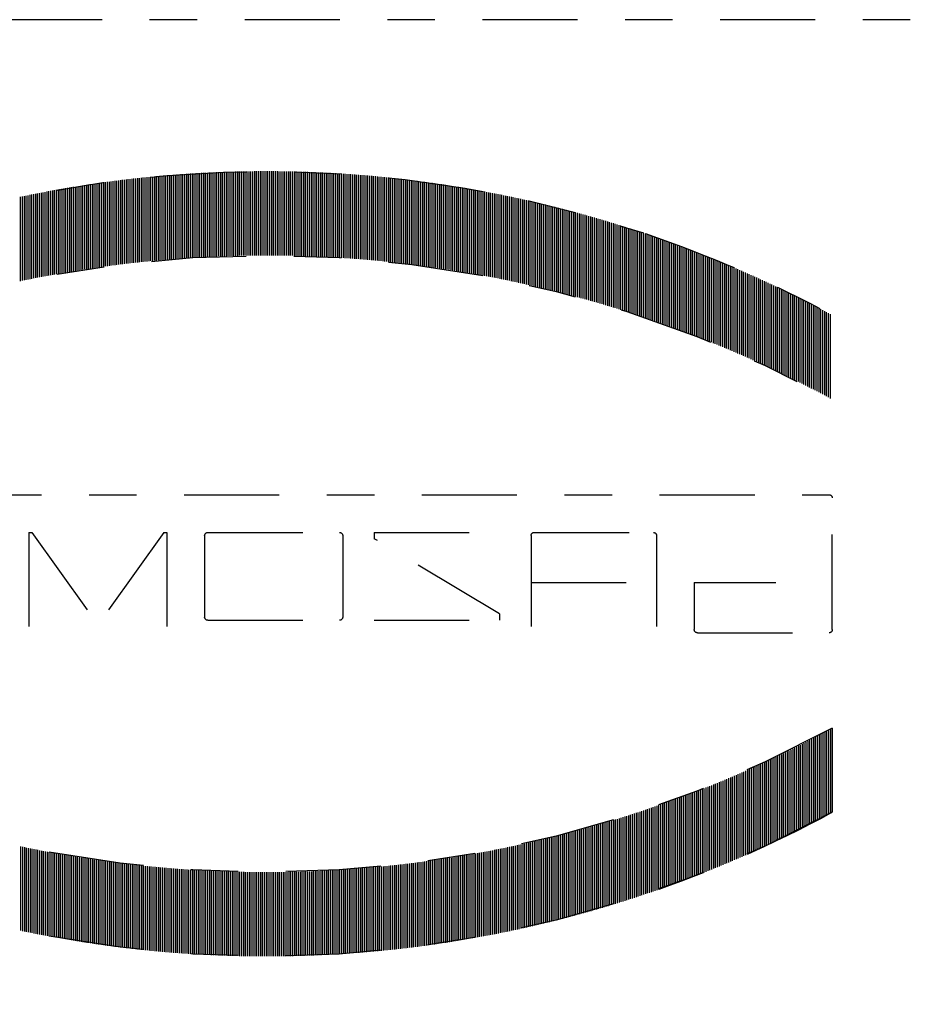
# Model space of a CAD drawing. Extents: x 33706 to 249013, y -74890 to 17912.
# Tile 281 of 288: x 185605.53 to 185607.42, y -36877.07 to -36875. Entities that reach past the tile are written whole.
import ezdxf

# ---------------------------------------------------------------- set-up
doc = ezdxf.new("R2010")
doc.units = 0
doc.header["$MEASUREMENT"] = 0
doc.linetypes.add('DASHDOT', pattern=[8.5, 4, -2, 0.5, -2])
for name, color, linetype in [('gaz', 1, 'Continuous'), ('LC-002-002-----0', 2, 'DASHDOT'), ('LC-010-002-----0', 1, 'Continuous')]:
    doc.layers.add(name, color=color, linetype=linetype)

# ---------------------------------------------------------------- blocks, each defined once
blk = doc.blocks.new('kdk dn40 pn50')
at = {"layer": 'LC-002-002-----0', "color": 3}
for p, q in [((-12.319, -10.163), (-12.319, -6.623)), ((-12.24, -10.155), (-12.24, -6.615)), ((-12.16, -10.147), (-12.16, -6.607)), ((-12.081, -10.14), (-12.081, -6.6)), ((-12.001, -10.132), (-12.001, -6.592)), ((-11.922, -10.125), (-11.922, -6.585)), ((-11.843, -10.118), (-11.843, -6.578)), ((-11.763, -10.111), (-11.763, -6.571)), ((-11.684, -10.104), (-11.684, -6.564)), ((-11.604, -10.097), (-11.604, -6.557)), ((-11.525, -10.09), (-11.525, -6.55)), ((-11.446, -10.084), (-11.446, -6.544)), ((-11.366, -10.077), (-11.366, -6.537)), ((-11.287, -10.071), (-11.287, -6.531)), ((-11.207, -10.065), (-11.207, -6.525)), ((-11.128, -10.059), (-11.128, -6.519)), ((-11.049, -10.053), (-11.049, -6.513)), ((-10.969, -10.047), (-10.969, -6.507)), ((-10.89, -10.042), (-10.89, -6.502)), ((-10.81, -10.036), (-10.81, -6.496)), ((-10.731, -10.031), (-10.731, -6.491)), ((-10.652, -10.026), (-10.652, -6.486)), ((-10.572, -10.02), (-10.572, -6.48)), ((-10.493, -10.015), (-10.493, -6.475)), ((-10.413, -10.01), (-10.413, -6.47)), ((-10.334, -10.006), (-10.334, -6.466)), ((-10.255, -10.001), (-10.255, -6.461)), ((-10.175, -9.997), (-10.175, -6.457)), ((-10.096, -9.992), (-10.096, -6.452)), ((-10.016, -9.988), (-10.016, -6.448)), ((-9.937, -9.984), (-9.937, -6.444)), ((-9.857, -9.98), (-9.857, -6.44)), ((-9.778, -9.976), (-9.778, -6.436)), ((-9.699, -9.972), (-9.699, -6.432)), ((-9.619, -9.969), (-9.619, -6.429)), ((-9.54, -9.965), (-9.54, -6.425)), ((-9.46, -9.962), (-9.46, -6.422)), ((-9.381, -9.959), (-9.381, -6.419)), ((-9.302, -9.956), (-9.302, -6.416)), ((-9.222, -9.953), (-9.222, -6.413)), ((-9.143, -9.95), (-9.143, -6.41)), ((-9.063, -9.947), (-9.063, -6.407)), ((-8.984, -9.944), (-8.984, -6.404)), ((-8.905, -9.942), (-8.905, -6.402)), ((-8.825, -9.94), (-8.825, -6.4)), ((-8.746, -9.937), (-8.746, -6.397)), ((-8.666, -9.935), (-8.666, -6.395)), ((-8.587, -9.933), (-8.587, -6.393)), ((-8.508, -9.931), (-8.508, -6.391)), ((-8.428, -9.93), (-8.428, -6.39)), ((-8.349, -9.928), (-8.349, -6.388)), ((-8.269, -9.927), (-8.269, -6.387)), ((-8.19, -9.925), (-8.19, -6.385)), ((-8.111, -9.924), (-8.111, -6.384)), ((-8.031, -9.923), (-8.031, -6.383)), ((-7.952, -9.922), (-7.952, -6.382)), ((-7.872, -9.921), (-7.872, -6.381)), ((-7.793, -9.921), (-7.793, -6.381)), ((-7.713, -9.92), (-7.713, -6.38)), ((-7.634, -9.92), (-7.634, -6.38)), ((-7.555, -9.919), (-7.555, -6.379)), ((-7.475, -9.919), (-7.475, -6.379)), ((-7.396, -9.919), (-7.396, -6.379)), ((-7.316, -9.919), (-7.316, -6.379)), ((-7.237, -9.919), (-7.237, -6.379)), ((-7.158, -9.92), (-7.158, -6.38)), ((-7.078, -9.92), (-7.078, -6.38)), ((-6.999, -9.921), (-6.999, -6.381)), ((-6.919, -9.921), (-6.919, -6.381)), ((-6.84, -9.922), (-6.84, -6.382)), ((-6.761, -9.923), (-6.761, -6.383)), ((-6.681, -9.924), (-6.681, -6.384)), ((-6.602, -9.925), (-6.602, -6.385)), ((-6.522, -9.927), (-6.522, -6.387)), ((-6.443, -9.928), (-6.443, -6.388)), ((-6.364, -9.93), (-6.364, -6.39)), ((-6.284, -9.931), (-6.284, -6.391)), ((-6.205, -9.933), (-6.205, -6.393)), ((-6.125, -9.935), (-6.125, -6.395)), ((-6.046, -9.937), (-6.046, -6.397)), ((-5.967, -9.94), (-5.967, -6.4)), ((-5.887, -9.942), (-5.887, -6.402)), ((-5.808, -9.944), (-5.808, -6.404)), ((-5.728, -9.947), (-5.728, -6.407)), ((-5.649, -9.95), (-5.649, -6.41)), ((-5.569, -9.953), (-5.569, -6.413)), ((-5.49, -9.956), (-5.49, -6.416)), ((-5.411, -9.959), (-5.411, -6.419)), ((-5.331, -9.962), (-5.331, -6.422)), ((-5.252, -9.965), (-5.252, -6.425)), ((-5.172, -9.969), (-5.172, -6.429)), ((-5.093, -9.972), (-5.093, -6.432)), ((-5.014, -9.976), (-5.014, -6.436)), ((-4.934, -9.98), (-4.934, -6.44)), ((-4.855, -9.984), (-4.855, -6.444)), ((-4.775, -9.988), (-4.775, -6.448)), ((-4.696, -9.992), (-4.696, -6.452)), ((-4.617, -9.997), (-4.617, -6.457)), ((-4.537, -10.001), (-4.537, -6.461)), ((-4.458, -10.006), (-4.458, -6.466)), ((-4.378, -10.01), (-4.378, -6.47)), ((-4.299, -10.015), (-4.299, -6.475)), ((-4.22, -10.02), (-4.22, -6.48)), ((-4.14, -10.026), (-4.14, -6.486)), ((-4.061, -10.031), (-4.061, -6.491)), ((-3.981, -10.036), (-3.981, -6.496)), ((-3.902, -10.042), (-3.902, -6.502)), ((-3.823, -10.047), (-3.823, -6.507)), ((-3.743, -10.053), (-3.743, -6.513)), ((-3.664, -10.059), (-3.664, -6.519)), ((-3.584, -10.065), (-3.584, -6.525)), ((-3.505, -10.071), (-3.505, -6.531)), ((-3.425, -10.077), (-3.425, -6.537)), ((-3.346, -10.084), (-3.346, -6.544)), ((-3.267, -10.09), (-3.267, -6.55)), ((-3.187, -10.097), (-3.187, -6.557)), ((-3.108, -10.104), (-3.108, -6.564)), ((-3.028, -10.111), (-3.028, -6.571)), ((-2.949, -10.118), (-2.949, -6.578)), ((-2.87, -10.125), (-2.87, -6.585)), ((-2.79, -10.132), (-2.79, -6.592)), ((-2.711, -10.14), (-2.711, -6.6)), ((-2.631, -10.147), (-2.631, -6.607)), ((-2.552, -10.155), (-2.552, -6.615)), ((-2.473, -10.163), (-2.473, -6.623)), ((-15.495, -10.581), (-15.495, -7.041)), ((-15.416, -10.568), (-15.416, -7.028)), ((-15.337, -10.556), (-15.337, -7.016)), ((-15.257, -10.543), (-15.257, -7.003)), ((-15.178, -10.53), (-15.178, -6.99)), ((-15.098, -10.518), (-15.098, -6.978)), ((-15.019, -10.505), (-15.019, -6.965)), ((-14.94, -10.493), (-14.94, -6.953)), ((-14.86, -10.481), (-14.86, -6.941)), ((-14.781, -10.469), (-14.781, -6.929)), ((-14.701, -10.457), (-14.701, -6.917)), ((-14.622, -10.446), (-14.622, -6.906)), ((-14.543, -10.434), (-14.543, -6.894)), ((-14.463, -10.423), (-14.463, -6.883)), ((-14.384, -10.411), (-14.384, -6.871)), ((-14.304, -10.4), (-14.304, -6.86)), ((-14.225, -10.389), (-14.225, -6.849)), ((-14.145, -10.378), (-14.145, -6.838)), ((-14.066, -10.367), (-14.066, -6.827)), ((-13.987, -10.357), (-13.987, -6.817)), ((-13.907, -10.346), (-13.907, -6.806)), ((-13.828, -10.336), (-13.828, -6.796)), ((-13.748, -10.325), (-13.748, -6.785)), ((-13.669, -10.315), (-13.669, -6.775)), ((-13.59, -10.305), (-13.59, -6.765)), ((-13.51, -10.295), (-13.51, -6.755)), ((-13.431, -10.286), (-13.431, -6.746)), ((-13.351, -10.276), (-13.351, -6.736)), ((-13.272, -10.267), (-13.272, -6.727)), ((-13.193, -10.257), (-13.193, -6.717)), ((-13.113, -10.248), (-13.113, -6.708)), ((-13.034, -10.239), (-13.034, -6.699)), ((-12.954, -10.23), (-12.954, -6.69)), ((-12.875, -10.221), (-12.875, -6.681)), ((-12.796, -10.212), (-12.796, -6.672)), ((-12.716, -10.204), (-12.716, -6.664)), ((-12.637, -10.195), (-12.637, -6.655)), ((-12.557, -10.187), (-12.557, -6.647)), ((-12.478, -10.179), (-12.478, -6.639)), ((-12.399, -10.171), (-12.399, -6.631)), ((-2.393, -10.171), (-2.393, -6.631)), ((-2.314, -10.179), (-2.314, -6.639)), ((-2.234, -10.187), (-2.234, -6.647)), ((-2.155, -10.195), (-2.155, -6.655)), ((-2.076, -10.204), (-2.076, -6.664)), ((-1.996, -10.212), (-1.996, -6.672)), ((-1.917, -10.221), (-1.917, -6.681)), ((-1.837, -10.23), (-1.837, -6.69)), ((-1.758, -10.239), (-1.758, -6.699)), ((-1.679, -10.248), (-1.679, -6.708)), ((-1.599, -10.257), (-1.599, -6.717)), ((-1.52, -10.267), (-1.52, -6.727)), ((-1.44, -10.276), (-1.44, -6.736)), ((-1.361, -10.286), (-1.361, -6.746)), ((-1.281, -10.295), (-1.281, -6.755)), ((-1.202, -10.305), (-1.202, -6.765)), ((-1.123, -10.315), (-1.123, -6.775)), ((-1.043, -10.325), (-1.043, -6.785)), ((-0.964, -10.336), (-0.964, -6.796)), ((-0.884, -10.346), (-0.884, -6.806)), ((-0.805, -10.357), (-0.805, -6.817)), ((-0.726, -10.367), (-0.726, -6.827)), ((-0.646, -10.378), (-0.646, -6.838)), ((-0.567, -10.389), (-0.567, -6.849)), ((-0.487, -10.4), (-0.487, -6.86)), ((-0.408, -10.411), (-0.408, -6.871)), ((-0.329, -10.423), (-0.329, -6.883)), ((-0.249, -10.434), (-0.249, -6.894)), ((-0.17, -10.446), (-0.17, -6.906)), ((-0.09, -10.457), (-0.09, -6.917)), ((-0.011, -10.469), (-0.011, -6.929)), ((0.068, -10.481), (0.068, -6.941)), ((0.148, -10.493), (0.148, -6.953)), ((0.227, -10.505), (0.227, -6.965)), ((0.307, -10.518), (0.307, -6.978)), ((0.386, -10.53), (0.386, -6.99)), ((0.465, -10.543), (0.465, -7.003)), ((0.545, -10.556), (0.545, -7.016)), ((0.624, -10.568), (0.624, -7.028)), ((0.704, -10.581), (0.704, -7.041)), ((-17.639, -10.983), (-17.639, -7.443)), ((-17.56, -10.966), (-17.56, -7.426)), ((-17.481, -10.95), (-17.481, -7.41)), ((-17.401, -10.933), (-17.401, -7.393)), ((-17.322, -10.917), (-17.322, -7.377)), ((-17.242, -10.901), (-17.242, -7.361)), ((-17.163, -10.885), (-17.163, -7.345)), ((-17.084, -10.869), (-17.084, -7.329)), ((-17.004, -10.854), (-17.004, -7.314)), ((-16.925, -10.838), (-16.925, -7.298)), ((-16.845, -10.823), (-16.845, -7.283)), ((-16.766, -10.808), (-16.766, -7.268)), ((-16.687, -10.792), (-16.687, -7.252)), ((-16.607, -10.777), (-16.607, -7.237)), ((-16.528, -10.763), (-16.528, -7.223)), ((-16.448, -10.748), (-16.448, -7.208)), ((-16.369, -10.733), (-16.369, -7.193)), ((-16.289, -10.719), (-16.289, -7.179)), ((-16.21, -10.704), (-16.21, -7.164)), ((-16.131, -10.69), (-16.131, -7.15)), ((-16.051, -10.676), (-16.051, -7.136)), ((-15.972, -10.662), (-15.972, -7.122)), ((-15.892, -10.648), (-15.892, -7.108)), ((-15.813, -10.635), (-15.813, -7.095)), ((-15.734, -10.621), (-15.734, -7.081)), ((-15.654, -10.608), (-15.654, -7.068)), ((-15.575, -10.595), (-15.575, -7.055)), ((0.783, -10.595), (0.783, -7.055)), ((0.863, -10.608), (0.863, -7.068)), ((0.942, -10.621), (0.942, -7.081)), ((1.021, -10.635), (1.021, -7.095)), ((1.101, -10.648), (1.101, -7.108)), ((1.18, -10.662), (1.18, -7.122)), ((1.26, -10.676), (1.26, -7.136)), ((1.339, -10.69), (1.339, -7.15)), ((1.418, -10.704), (1.418, -7.164)), ((1.498, -10.719), (1.498, -7.179)), ((1.577, -10.733), (1.577, -7.193)), ((1.657, -10.748), (1.657, -7.208)), ((1.736, -10.763), (1.736, -7.223)), ((1.815, -10.777), (1.815, -7.237)), ((1.895, -10.792), (1.895, -7.252)), ((1.974, -10.808), (1.974, -7.268)), ((2.054, -10.823), (2.054, -7.283)), ((2.133, -10.838), (2.133, -7.298)), ((2.212, -10.854), (2.212, -7.314)), ((2.292, -10.869), (2.292, -7.329)), ((2.371, -10.885), (2.371, -7.345)), ((2.451, -10.901), (2.451, -7.361)), ((2.53, -10.917), (2.53, -7.377)), ((2.61, -10.933), (2.61, -7.393)), ((2.689, -10.95), (2.689, -7.41)), ((2.768, -10.966), (2.768, -7.426)), ((2.848, -10.983), (2.848, -7.443)), ((-19.466, -11.402), (-19.466, -7.862)), ((-19.386, -11.383), (-19.386, -7.843)), ((-19.307, -11.363), (-19.307, -7.823)), ((-19.228, -11.343), (-19.228, -7.803)), ((-19.148, -11.324), (-19.148, -7.784)), ((-19.069, -11.305), (-19.069, -7.765)), ((-18.989, -11.286), (-18.989, -7.746)), ((-18.91, -11.267), (-18.91, -7.727)), ((-18.831, -11.248), (-18.831, -7.708)), ((-18.751, -11.23), (-18.751, -7.69)), ((-18.672, -11.211), (-18.672, -7.671)), ((-18.592, -11.193), (-18.592, -7.653)), ((-18.513, -11.174), (-18.513, -7.634)), ((-18.433, -11.156), (-18.433, -7.616)), ((-18.354, -11.138), (-18.354, -7.598)), ((-18.275, -11.121), (-18.275, -7.581)), ((-18.195, -11.103), (-18.195, -7.563)), ((-18.116, -11.085), (-18.116, -7.545)), ((-18.036, -11.068), (-18.036, -7.528)), ((-17.957, -11.051), (-17.957, -7.511)), ((-17.878, -11.033), (-17.878, -7.493)), ((-17.798, -11.016), (-17.798, -7.476)), ((-17.719, -11), (-17.719, -7.46)), ((2.927, -11), (2.927, -7.46)), ((-21.054, -11.827), (-21.054, -8.287)), ((-20.975, -11.804), (-20.975, -8.264)), ((-20.895, -11.782), (-20.895, -8.242)), ((-20.816, -11.759), (-20.816, -8.219)), ((-20.736, -11.737), (-20.736, -8.197)), ((-20.657, -11.715), (-20.657, -8.175)), ((-20.577, -11.693), (-20.577, -8.153)), ((-20.498, -11.672), (-20.498, -8.132)), ((-20.419, -11.65), (-20.419, -8.11)), ((-20.339, -11.629), (-20.339, -8.089)), ((-20.26, -11.607), (-20.26, -8.067)), ((-20.18, -11.586), (-20.18, -8.046)), ((-20.101, -11.565), (-20.101, -8.025)), ((-20.022, -11.544), (-20.022, -8.004)), ((-19.942, -11.524), (-19.942, -7.984)), ((-19.863, -11.503), (-19.863, -7.963)), ((-19.783, -11.483), (-19.783, -7.943)), ((-19.704, -11.462), (-19.704, -7.922)), ((-19.625, -11.442), (-19.625, -7.902)), ((-19.545, -11.422), (-19.545, -7.882)), ((-22.404, -12.232), (-22.404, -8.692)), ((-22.324, -12.207), (-22.324, -8.667)), ((-22.245, -12.182), (-22.245, -8.642)), ((-22.166, -12.157), (-22.166, -8.617)), ((-22.086, -12.133), (-22.086, -8.593)), ((-22.007, -12.108), (-22.007, -8.568)), ((-21.927, -12.084), (-21.927, -8.544)), ((-21.848, -12.06), (-21.848, -8.52)), ((-21.769, -12.036), (-21.769, -8.496)), ((-21.689, -12.012), (-21.689, -8.472)), ((-21.61, -11.988), (-21.61, -8.448)), ((-21.53, -11.965), (-21.53, -8.425)), ((-21.451, -11.941), (-21.451, -8.401)), ((-21.372, -11.918), (-21.372, -8.378)), ((-21.292, -11.895), (-21.292, -8.355)), ((-21.213, -11.872), (-21.213, -8.332)), ((-21.133, -11.849), (-21.133, -8.309)), ((-23.674, -12.652), (-23.674, -9.112)), ((-23.595, -12.624), (-23.595, -9.084)), ((-23.516, -12.597), (-23.516, -9.057)), ((-23.436, -12.57), (-23.436, -9.03)), ((-23.357, -12.543), (-23.357, -9.003)), ((-23.277, -12.516), (-23.277, -8.976)), ((-23.198, -12.49), (-23.198, -8.95)), ((-23.119, -12.463), (-23.119, -8.923)), ((-23.039, -12.437), (-23.039, -8.897)), ((-22.96, -12.411), (-22.96, -8.871)), ((-22.88, -12.385), (-22.88, -8.845)), ((-22.801, -12.359), (-22.801, -8.819)), ((-22.721, -12.333), (-22.721, -8.793)), ((-22.642, -12.308), (-22.642, -8.768)), ((-22.563, -12.282), (-22.563, -8.742)), ((-22.483, -12.257), (-22.483, -8.717)), ((-24.786, -13.051), (-24.786, -9.511)), ((-24.707, -13.021), (-24.707, -9.481)), ((-24.627, -12.992), (-24.627, -9.452)), ((-24.548, -12.963), (-24.548, -9.423)), ((-24.468, -12.934), (-24.468, -9.394)), ((-24.389, -12.905), (-24.389, -9.365)), ((-24.31, -12.876), (-24.31, -9.336)), ((-24.23, -12.847), (-24.23, -9.307)), ((-24.151, -12.819), (-24.151, -9.279)), ((-24.071, -12.791), (-24.071, -9.251)), ((-23.992, -12.763), (-23.992, -9.223)), ((-23.913, -12.735), (-23.913, -9.195)), ((-23.833, -12.707), (-23.833, -9.167)), ((-23.754, -12.679), (-23.754, -9.139)), ((-25.898, -13.48), (-25.898, -9.94)), ((-25.818, -13.448), (-25.818, -9.908)), ((-25.739, -13.416), (-25.739, -9.876)), ((-25.66, -13.385), (-25.66, -9.845)), ((-25.58, -13.354), (-25.58, -9.814)), ((-25.501, -13.323), (-25.501, -9.783)), ((-25.421, -13.292), (-25.421, -9.752)), ((-25.342, -13.261), (-25.342, -9.721)), ((-25.263, -13.231), (-25.263, -9.691)), ((-25.183, -13.2), (-25.183, -9.66)), ((-25.104, -13.17), (-25.104, -9.63)), ((-25.024, -13.14), (-25.024, -9.6)), ((-24.945, -13.11), (-24.945, -9.57)), ((-24.865, -13.08), (-24.865, -9.54)), ((-26.851, -13.872), (-26.851, -10.332)), ((-26.771, -13.838), (-26.771, -10.298)), ((-26.692, -13.805), (-26.692, -10.265)), ((-26.612, -13.772), (-26.612, -10.232)), ((-26.533, -13.738), (-26.533, -10.198)), ((-26.454, -13.706), (-26.454, -10.166)), ((-26.374, -13.673), (-26.374, -10.133)), ((-26.295, -13.64), (-26.295, -10.1)), ((-26.215, -13.608), (-26.215, -10.068)), ((-26.136, -13.575), (-26.136, -10.035)), ((-26.057, -13.543), (-26.057, -10.003)), ((-25.977, -13.511), (-25.977, -9.971)), ((-27.804, -14.287), (-27.804, -10.747)), ((-27.724, -14.252), (-27.724, -10.712)), ((-27.645, -14.217), (-27.645, -10.677)), ((-27.565, -14.181), (-27.565, -10.641)), ((-27.486, -14.146), (-27.486, -10.606)), ((-27.407, -14.111), (-27.407, -10.571)), ((-27.327, -14.077), (-27.327, -10.537)), ((-27.248, -14.042), (-27.248, -10.502)), ((-27.168, -14.008), (-27.168, -10.468)), ((-27.089, -13.974), (-27.089, -10.434)), ((-27.01, -13.939), (-27.01, -10.399)), ((-26.93, -13.906), (-26.93, -10.366)), ((-28.756, -14.727), (-28.756, -11.187)), ((-28.677, -14.69), (-28.677, -11.15)), ((-28.598, -14.652), (-28.598, -11.112)), ((-28.518, -14.615), (-28.518, -11.075)), ((-28.439, -14.578), (-28.439, -11.038)), ((-28.359, -14.541), (-28.359, -11.001)), ((-28.28, -14.504), (-28.28, -10.964)), ((-28.201, -14.468), (-28.201, -10.928)), ((-28.121, -14.431), (-28.121, -10.891)), ((-28.042, -14.395), (-28.042, -10.855)), ((-27.962, -14.359), (-27.962, -10.819)), ((-27.883, -14.323), (-27.883, -10.783)), ((-29.551, -15.112), (-29.551, -11.572)), ((-29.471, -15.073), (-29.471, -11.533)), ((-29.392, -15.034), (-29.392, -11.494)), ((-29.312, -14.995), (-29.312, -11.455)), ((-29.233, -14.956), (-29.233, -11.416)), ((-29.154, -14.918), (-29.154, -11.378)), ((-29.074, -14.879), (-29.074, -11.339)), ((-28.995, -14.841), (-28.995, -11.301)), ((-28.915, -14.803), (-28.915, -11.263)), ((-28.836, -14.765), (-28.836, -11.225)), ((-30.424, -15.556), (-30.424, -12.016)), ((-30.345, -15.515), (-30.345, -11.975)), ((-30.265, -15.474), (-30.265, -11.934)), ((-30.186, -15.433), (-30.186, -11.893)), ((-30.106, -15.392), (-30.106, -11.852)), ((-30.027, -15.352), (-30.027, -11.812)), ((-29.948, -15.311), (-29.948, -11.771)), ((-29.868, -15.271), (-29.868, -11.731)), ((-29.789, -15.231), (-29.789, -11.691)), ((-29.709, -15.191), (-29.709, -11.651)), ((-29.63, -15.152), (-29.63, -11.612)), ((-31.139, -15.936), (-31.139, -12.396)), ((-31.059, -15.893), (-31.059, -12.353)), ((-30.98, -15.85), (-30.98, -12.31)), ((-30.9, -15.808), (-30.9, -12.268)), ((-30.821, -15.765), (-30.821, -12.225)), ((-30.742, -15.723), (-30.742, -12.183)), ((-30.662, -15.681), (-30.662, -12.141)), ((-30.583, -15.639), (-30.583, -12.099)), ((-30.503, -15.598), (-30.503, -12.058)), ((-31.218, -25.671), (-31.218, -20.128)), ((16.047, -19.995), (-31.085, -19.995)), ((-23.825, -21.713), (-23.825, -25.54)), ((-18.677, -21.579), (-23.691, -21.579)), ((-18.544, -21.713), (-18.544, -25.54)), ((-11.942, -21.579), (-17.223, -21.579)), ((-17.223, -25.012), (-11.942, -21.843)), ((-11.942, -21.579), (-11.942, -21.843)), ((-10.622, -21.713), (-10.622, -25.143)), ((-4.946, -21.579), (-10.489, -21.579)), ((-4.813, -21.713), (-4.813, -25.143)), ((-3.101, -21.579), (-3.229, -21.579)), ((-3.229, -21.579), (-3.229, -25.54)), ((-3.101, -21.579), (-0.324, -25.466)), ((2.452, -21.579), (-0.324, -25.466)), ((2.58, -21.579), (2.452, -21.579)), ((2.58, -21.579), (2.58, -25.54)), ((-25.409, -23.692), (-28.842, -23.692)), ((-25.409, -23.692), (-25.409, -25.671)), ((-18.544, -23.692), (-23.825, -23.692)), ((-17.223, -25.012), (-17.223, -25.276)), ((-11.942, -25.276), (-17.223, -25.276)), ((-4.946, -25.276), (-10.489, -25.276)), ((-25.542, -25.804), (-31.085, -25.804)), ((-31.218, -29.82), (-31.218, -33.36)), ((-31.139, -29.863), (-31.139, -33.403)), ((-31.059, -29.906), (-31.059, -33.446)), ((-30.98, -29.949), (-30.98, -33.489)), ((-30.9, -29.991), (-30.9, -33.531)), ((-30.821, -30.034), (-30.821, -33.574)), ((-30.742, -30.076), (-30.742, -33.616)), ((-30.662, -30.118), (-30.662, -33.658)), ((-30.583, -30.16), (-30.583, -33.7)), ((-30.503, -30.201), (-30.503, -33.741)), ((-30.424, -30.243), (-30.424, -33.783)), ((-30.345, -30.284), (-30.345, -33.824)), ((-30.265, -30.325), (-30.265, -33.865)), ((-30.186, -30.366), (-30.186, -33.906)), ((-30.106, -30.407), (-30.106, -33.947)), ((-30.027, -30.447), (-30.027, -33.987)), ((-29.948, -30.488), (-29.948, -34.028)), ((-29.868, -30.528), (-29.868, -34.068)), ((-29.789, -30.568), (-29.789, -34.108)), ((-29.709, -30.608), (-29.709, -34.148)), ((-29.63, -30.647), (-29.63, -34.187)), ((-29.551, -30.687), (-29.551, -34.227)), ((-29.471, -30.726), (-29.471, -34.266)), ((-29.392, -30.765), (-29.392, -34.305)), ((-29.312, -30.804), (-29.312, -34.344)), ((-29.233, -30.843), (-29.233, -34.383)), ((-29.154, -30.882), (-29.154, -34.422)), ((-29.074, -30.92), (-29.074, -34.46)), ((-28.995, -30.958), (-28.995, -34.498)), ((-28.915, -30.996), (-28.915, -34.536)), ((-28.836, -31.034), (-28.836, -34.574)), ((-28.756, -31.072), (-28.756, -34.612)), ((-28.677, -31.11), (-28.677, -34.65)), ((-28.598, -31.147), (-28.598, -34.687)), ((-28.518, -31.184), (-28.518, -34.724)), ((-28.439, -31.221), (-28.439, -34.761)), ((-28.359, -31.258), (-28.359, -34.798)), ((-28.28, -31.295), (-28.28, -34.835)), ((-28.201, -31.331), (-28.201, -34.871)), ((-28.121, -31.368), (-28.121, -34.908)), ((-28.042, -31.404), (-28.042, -34.944)), ((-27.962, -31.44), (-27.962, -34.98)), ((-27.883, -31.476), (-27.883, -35.016)), ((-27.804, -31.512), (-27.804, -35.052)), ((-27.724, -31.547), (-27.724, -35.087)), ((-27.645, -31.583), (-27.645, -35.123)), ((-27.565, -31.618), (-27.565, -35.158)), ((-27.486, -31.653), (-27.486, -35.193)), ((-27.407, -31.688), (-27.407, -35.228)), ((-27.327, -31.722), (-27.327, -35.262)), ((-27.248, -31.757), (-27.248, -35.297)), ((-27.168, -31.791), (-27.168, -35.331)), ((-27.089, -31.826), (-27.089, -35.366)), ((-27.01, -31.86), (-27.01, -35.4)), ((-26.93, -31.894), (-26.93, -35.434)), ((-26.851, -31.927), (-26.851, -35.467)), ((-26.771, -31.961), (-26.771, -35.501)), ((-26.692, -31.994), (-26.692, -35.534)), ((-26.612, -32.028), (-26.612, -35.568)), ((-26.533, -32.061), (-26.533, -35.601)), ((-26.454, -32.094), (-26.454, -35.634)), ((-26.374, -32.126), (-26.374, -35.666)), ((-26.295, -32.159), (-26.295, -35.699)), ((-26.215, -32.191), (-26.215, -35.731)), ((-26.136, -32.224), (-26.136, -35.764)), ((-26.057, -32.256), (-26.057, -35.796)), ((-25.977, -32.288), (-25.977, -35.828)), ((-25.898, -32.32), (-25.898, -35.86)), ((-25.818, -32.351), (-25.818, -35.891)), ((-25.739, -32.383), (-25.739, -35.923)), ((-25.66, -32.414), (-25.66, -35.954)), ((-25.58, -32.445), (-25.58, -35.985)), ((-25.501, -32.476), (-25.501, -36.016)), ((-25.421, -32.507), (-25.421, -36.047)), ((-25.342, -32.538), (-25.342, -36.078)), ((-25.263, -32.568), (-25.263, -36.108)), ((-25.183, -32.599), (-25.183, -36.139)), ((-25.104, -32.629), (-25.104, -36.169)), ((-25.024, -32.659), (-25.024, -36.199)), ((-24.945, -32.689), (-24.945, -36.229)), ((-24.865, -32.719), (-24.865, -36.259)), ((-24.786, -32.749), (-24.786, -36.289)), ((-24.707, -32.778), (-24.707, -36.318)), ((-24.627, -32.807), (-24.627, -36.347)), ((-24.548, -32.837), (-24.548, -36.377)), ((-24.468, -32.866), (-24.468, -36.406)), ((-24.389, -32.894), (-24.389, -36.434)), ((-24.31, -32.923), (-24.31, -36.463)), ((-24.23, -32.952), (-24.23, -36.492)), ((-24.151, -32.98), (-24.151, -36.52)), ((-24.071, -33.008), (-24.071, -36.548)), ((-23.992, -33.036), (-23.992, -36.576)), ((-23.913, -33.064), (-23.913, -36.604)), ((-23.833, -33.092), (-23.833, -36.632)), ((-23.754, -33.12), (-23.754, -36.66)), ((-23.674, -33.147), (-23.674, -36.687)), ((-23.595, -33.175), (-23.595, -36.715)), ((-23.516, -33.202), (-23.516, -36.742)), ((-23.436, -33.229), (-23.436, -36.769)), ((-23.357, -33.256), (-23.357, -36.796)), ((-23.277, -33.283), (-23.277, -36.823)), ((-23.198, -33.309), (-23.198, -36.849)), ((-23.119, -33.336), (-23.119, -36.876)), ((-23.039, -33.362), (-23.039, -36.902)), ((-22.96, -33.388), (-22.96, -36.928)), ((-22.88, -33.414), (-22.88, -36.954)), ((-22.801, -33.44), (-22.801, -36.98)), ((-22.721, -33.466), (-22.721, -37.006)), ((-22.642, -33.491), (-22.642, -37.031)), ((-22.563, -33.517), (-22.563, -37.057)), ((-22.483, -33.542), (-22.483, -37.082)), ((-22.404, -33.567), (-22.404, -37.107)), ((-22.324, -33.592), (-22.324, -37.132)), ((-22.245, -33.617), (-22.245, -37.157)), ((-22.166, -33.642), (-22.166, -37.182)), ((-22.086, -33.666), (-22.086, -37.206)), ((-22.007, -33.691), (-22.007, -37.231)), ((-21.927, -33.715), (-21.927, -37.255)), ((-21.848, -33.739), (-21.848, -37.279)), ((-21.769, -33.763), (-21.769, -37.303)), ((-21.689, -33.787), (-21.689, -37.327)), ((-21.61, -33.811), (-21.61, -37.351)), ((-21.53, -33.834), (-21.53, -37.374)), ((-21.451, -33.858), (-21.451, -37.398)), ((-21.372, -33.881), (-21.372, -37.421)), ((-21.292, -33.904), (-21.292, -37.444)), ((-21.213, -33.927), (-21.213, -37.467)), ((-21.133, -33.95), (-21.133, -37.49)), ((-21.054, -33.973), (-21.054, -37.513)), ((-20.975, -33.995), (-20.975, -37.535)), ((-20.895, -34.018), (-20.895, -37.558)), ((-20.816, -34.04), (-20.816, -37.58)), ((-20.736, -34.062), (-20.736, -37.602)), ((-20.657, -34.084), (-20.657, -37.624)), ((-20.577, -34.106), (-20.577, -37.646)), ((-20.498, -34.127), (-20.498, -37.667)), ((-20.419, -34.149), (-20.419, -37.689)), ((-20.339, -34.17), (-20.339, -37.71)), ((-20.26, -34.192), (-20.26, -37.732)), ((-20.18, -34.213), (-20.18, -37.753)), ((-20.101, -34.234), (-20.101, -37.774)), ((-20.022, -34.255), (-20.022, -37.795)), ((-19.942, -34.275), (-19.942, -37.815)), ((-19.863, -34.296), (-19.863, -37.836)), ((-19.783, -34.316), (-19.783, -37.856)), ((-19.704, -34.337), (-19.704, -37.877)), ((-19.625, -34.357), (-19.625, -37.897)), ((-19.545, -34.377), (-19.545, -37.917)), ((-19.466, -34.397), (-19.466, -37.937)), ((-19.386, -34.417), (-19.386, -37.957)), ((-19.307, -34.436), (-19.307, -37.976)), ((-19.228, -34.456), (-19.228, -37.996)), ((-19.148, -34.475), (-19.148, -38.015)), ((-19.069, -34.494), (-19.069, -38.034)), ((-18.989, -34.513), (-18.989, -38.053)), ((-18.91, -34.532), (-18.91, -38.072)), ((-18.831, -34.551), (-18.831, -38.091)), ((-18.751, -34.57), (-18.751, -38.11)), ((-18.672, -34.588), (-18.672, -38.128)), ((-18.592, -34.606), (-18.592, -38.146)), ((-18.513, -34.625), (-18.513, -38.165)), ((-18.433, -34.643), (-18.433, -38.183)), ((-18.354, -34.661), (-18.354, -38.201)), ((-18.275, -34.679), (-18.275, -38.219)), ((-18.195, -34.696), (-18.195, -38.236)), ((-18.116, -34.714), (-18.116, -38.254)), ((-18.036, -34.731), (-18.036, -38.271)), ((-17.957, -34.748), (-17.957, -38.288)), ((-17.878, -34.766), (-17.878, -38.306)), ((-17.798, -34.783), (-17.798, -38.323)), ((-17.719, -34.8), (-17.719, -38.34)), ((2.927, -34.8), (2.927, -38.34)), ((-17.639, -34.816), (-17.639, -38.356)), ((-17.56, -34.833), (-17.56, -38.373)), ((-17.481, -34.849), (-17.481, -38.389)), ((-17.401, -34.866), (-17.401, -38.406)), ((-17.322, -34.882), (-17.322, -38.422)), ((-17.242, -34.898), (-17.242, -38.438)), ((-17.163, -34.914), (-17.163, -38.454)), ((-17.084, -34.93), (-17.084, -38.47)), ((-17.004, -34.945), (-17.004, -38.485)), ((-16.925, -34.961), (-16.925, -38.501)), ((-16.845, -34.976), (-16.845, -38.516)), ((-16.766, -34.992), (-16.766, -38.532)), ((-16.687, -35.007), (-16.687, -38.547)), ((-16.607, -35.022), (-16.607, -38.562)), ((-16.528, -35.037), (-16.528, -38.577)), ((-16.448, -35.051), (-16.448, -38.591)), ((-16.369, -35.066), (-16.369, -38.606)), ((-16.289, -35.08), (-16.289, -38.62)), ((-16.21, -35.095), (-16.21, -38.635)), ((-16.131, -35.109), (-16.131, -38.649)), ((-16.051, -35.123), (-16.051, -38.663)), ((-15.972, -35.137), (-15.972, -38.677)), ((-15.892, -35.151), (-15.892, -38.691)), ((-15.813, -35.164), (-15.813, -38.704)), ((-15.734, -35.178), (-15.734, -38.718)), ((-15.654, -35.191), (-15.654, -38.731)), ((-15.575, -35.205), (-15.575, -38.745)), ((-15.495, -35.218), (-15.495, -38.758)), ((0.704, -35.218), (0.704, -38.758)), ((0.783, -35.205), (0.783, -38.745)), ((0.863, -35.191), (0.863, -38.731)), ((0.942, -35.178), (0.942, -38.718)), ((1.021, -35.164), (1.021, -38.704)), ((1.101, -35.151), (1.101, -38.691)), ((1.18, -35.137), (1.18, -38.677)), ((1.26, -35.123), (1.26, -38.663)), ((1.339, -35.109), (1.339, -38.649)), ((1.418, -35.095), (1.418, -38.635)), ((1.498, -35.08), (1.498, -38.62)), ((1.577, -35.066), (1.577, -38.606)), ((1.657, -35.051), (1.657, -38.591)), ((1.736, -35.037), (1.736, -38.577)), ((1.815, -35.022), (1.815, -38.562)), ((1.895, -35.007), (1.895, -38.547)), ((1.974, -34.992), (1.974, -38.532)), ((2.054, -34.976), (2.054, -38.516)), ((2.133, -34.961), (2.133, -38.501)), ((2.212, -34.945), (2.212, -38.485)), ((2.292, -34.93), (2.292, -38.47)), ((2.371, -34.914), (2.371, -38.454)), ((2.451, -34.898), (2.451, -38.438)), ((2.53, -34.882), (2.53, -38.422)), ((2.61, -34.866), (2.61, -38.406)), ((2.689, -34.849), (2.689, -38.389)), ((2.768, -34.833), (2.768, -38.373)), ((2.848, -34.816), (2.848, -38.356)), ((-15.416, -35.231), (-15.416, -38.771)), ((-15.337, -35.244), (-15.337, -38.784)), ((-15.257, -35.256), (-15.257, -38.796)), ((-15.178, -35.269), (-15.178, -38.809)), ((-15.098, -35.281), (-15.098, -38.821)), ((-15.019, -35.294), (-15.019, -38.834)), ((-14.94, -35.306), (-14.94, -38.846)), ((-14.86, -35.318), (-14.86, -38.858)), ((-14.781, -35.33), (-14.781, -38.87)), ((-14.701, -35.342), (-14.701, -38.882)), ((-14.622, -35.354), (-14.622, -38.894)), ((-14.543, -35.365), (-14.543, -38.905)), ((-14.463, -35.377), (-14.463, -38.917)), ((-14.384, -35.388), (-14.384, -38.928)), ((-14.304, -35.399), (-14.304, -38.939)), ((-14.225, -35.41), (-14.225, -38.95)), ((-14.145, -35.421), (-14.145, -38.961)), ((-14.066, -35.432), (-14.066, -38.972)), ((-13.987, -35.442), (-13.987, -38.982)), ((-13.907, -35.453), (-13.907, -38.993)), ((-13.828, -35.463), (-13.828, -39.003)), ((-13.748, -35.474), (-13.748, -39.014)), ((-13.669, -35.484), (-13.669, -39.024)), ((-13.59, -35.494), (-13.59, -39.034)), ((-13.51, -35.504), (-13.51, -39.044)), ((-13.431, -35.513), (-13.431, -39.053)), ((-13.351, -35.523), (-13.351, -39.063)), ((-13.272, -35.532), (-13.272, -39.072)), ((-13.193, -35.542), (-13.193, -39.082)), ((-13.113, -35.551), (-13.113, -39.091)), ((-13.034, -35.56), (-13.034, -39.1)), ((-12.954, -35.569), (-12.954, -39.109)), ((-12.875, -35.578), (-12.875, -39.118)), ((-12.796, -35.587), (-12.796, -39.127)), ((-12.716, -35.595), (-12.716, -39.135)), ((-12.637, -35.604), (-12.637, -39.144)), ((-12.557, -35.612), (-12.557, -39.152)), ((-12.478, -35.62), (-12.478, -39.16)), ((-12.399, -35.628), (-12.399, -39.168)), ((-12.319, -35.636), (-12.319, -39.176)), ((-2.473, -35.636), (-2.473, -39.176)), ((-2.393, -35.628), (-2.393, -39.168)), ((-2.314, -35.62), (-2.314, -39.16)), ((-2.234, -35.612), (-2.234, -39.152)), ((-2.155, -35.604), (-2.155, -39.144)), ((-2.076, -35.595), (-2.076, -39.135)), ((-1.996, -35.587), (-1.996, -39.127)), ((-1.917, -35.578), (-1.917, -39.118)), ((-1.837, -35.569), (-1.837, -39.109)), ((-1.758, -35.56), (-1.758, -39.1)), ((-1.679, -35.551), (-1.679, -39.091)), ((-1.599, -35.542), (-1.599, -39.082)), ((-1.52, -35.532), (-1.52, -39.072)), ((-1.44, -35.523), (-1.44, -39.063)), ((-1.361, -35.513), (-1.361, -39.053)), ((-1.281, -35.504), (-1.281, -39.044)), ((-1.202, -35.494), (-1.202, -39.034)), ((-1.123, -35.484), (-1.123, -39.024)), ((-1.043, -35.474), (-1.043, -39.014)), ((-0.964, -35.463), (-0.964, -39.003)), ((-0.884, -35.453), (-0.884, -38.993)), ((-0.805, -35.442), (-0.805, -38.982)), ((-0.726, -35.432), (-0.726, -38.972)), ((-0.646, -35.421), (-0.646, -38.961)), ((-0.567, -35.41), (-0.567, -38.95)), ((-0.487, -35.399), (-0.487, -38.939)), ((-0.408, -35.388), (-0.408, -38.928)), ((-0.329, -35.377), (-0.329, -38.917)), ((-0.249, -35.365), (-0.249, -38.905)), ((-0.17, -35.354), (-0.17, -38.894)), ((-0.09, -35.342), (-0.09, -38.882)), ((-0.011, -35.33), (-0.011, -38.87)), ((0.068, -35.318), (0.068, -38.858)), ((0.148, -35.306), (0.148, -38.846)), ((0.227, -35.294), (0.227, -38.834)), ((0.307, -35.281), (0.307, -38.821)), ((0.386, -35.269), (0.386, -38.809)), ((0.465, -35.256), (0.465, -38.796)), ((0.545, -35.244), (0.545, -38.784)), ((0.624, -35.231), (0.624, -38.771)), ((-12.24, -35.644), (-12.24, -39.184)), ((-12.16, -35.652), (-12.16, -39.192)), ((-12.081, -35.659), (-12.081, -39.199)), ((-12.001, -35.667), (-12.001, -39.207)), ((-11.922, -35.674), (-11.922, -39.214)), ((-11.843, -35.681), (-11.843, -39.221)), ((-11.763, -35.688), (-11.763, -39.228)), ((-11.684, -35.695), (-11.684, -39.235)), ((-11.604, -35.702), (-11.604, -39.242)), ((-11.525, -35.709), (-11.525, -39.249)), ((-11.446, -35.715), (-11.446, -39.255)), ((-11.366, -35.722), (-11.366, -39.262)), ((-11.287, -35.728), (-11.287, -39.268)), ((-11.207, -35.734), (-11.207, -39.274)), ((-11.128, -35.74), (-11.128, -39.28)), ((-11.049, -35.746), (-11.049, -39.286)), ((-10.969, -35.752), (-10.969, -39.292)), ((-10.89, -35.757), (-10.89, -39.297)), ((-10.81, -35.763), (-10.81, -39.303)), ((-10.731, -35.768), (-10.731, -39.308)), ((-10.652, -35.774), (-10.652, -39.314)), ((-10.572, -35.779), (-10.572, -39.319)), ((-10.493, -35.784), (-10.493, -39.324)), ((-10.413, -35.789), (-10.413, -39.329)), ((-10.334, -35.793), (-10.334, -39.333)), ((-10.255, -35.798), (-10.255, -39.338)), ((-10.175, -35.802), (-10.175, -39.342)), ((-10.096, -35.807), (-10.096, -39.347)), ((-10.016, -35.811), (-10.016, -39.351)), ((-9.937, -35.815), (-9.937, -39.355)), ((-9.857, -35.819), (-9.857, -39.359)), ((-9.778, -35.823), (-9.778, -39.363)), ((-9.699, -35.827), (-9.699, -39.367)), ((-9.619, -35.83), (-9.619, -39.37)), ((-9.54, -35.834), (-9.54, -39.374)), ((-9.46, -35.837), (-9.46, -39.377)), ((-9.381, -35.84), (-9.381, -39.38)), ((-9.302, -35.844), (-9.302, -39.384)), ((-9.222, -35.847), (-9.222, -39.387)), ((-9.143, -35.849), (-9.143, -39.389)), ((-9.063, -35.852), (-9.063, -39.392)), ((-8.984, -35.855), (-8.984, -39.395)), ((-8.905, -35.857), (-8.905, -39.397)), ((-8.825, -35.86), (-8.825, -39.4)), ((-8.746, -35.862), (-8.746, -39.402)), ((-8.666, -35.864), (-8.666, -39.404)), ((-8.587, -35.866), (-8.587, -39.406)), ((-8.508, -35.868), (-8.508, -39.408)), ((-8.428, -35.869), (-8.428, -39.409)), ((-8.349, -35.871), (-8.349, -39.411)), ((-8.269, -35.872), (-8.269, -39.412)), ((-8.19, -35.874), (-8.19, -39.414)), ((-8.111, -35.875), (-8.111, -39.415)), ((-8.031, -35.876), (-8.031, -39.416)), ((-7.952, -35.877), (-7.952, -39.417)), ((-7.872, -35.878), (-7.872, -39.418)), ((-7.793, -35.878), (-7.793, -39.418)), ((-7.713, -35.879), (-7.713, -39.419)), ((-7.634, -35.879), (-7.634, -39.419)), ((-7.555, -35.88), (-7.555, -39.42)), ((-7.475, -35.88), (-7.475, -39.42)), ((-7.396, -35.88), (-7.396, -39.42)), ((-7.316, -35.88), (-7.316, -39.42)), ((-7.237, -35.88), (-7.237, -39.42)), ((-7.158, -35.879), (-7.158, -39.419)), ((-7.078, -35.879), (-7.078, -39.419)), ((-6.999, -35.878), (-6.999, -39.418)), ((-6.919, -35.878), (-6.919, -39.418)), ((-6.84, -35.877), (-6.84, -39.417)), ((-6.761, -35.876), (-6.761, -39.416)), ((-6.681, -35.875), (-6.681, -39.415)), ((-6.602, -35.874), (-6.602, -39.414)), ((-6.522, -35.872), (-6.522, -39.412)), ((-6.443, -35.871), (-6.443, -39.411)), ((-6.364, -35.869), (-6.364, -39.409)), ((-6.284, -35.868), (-6.284, -39.408)), ((-6.205, -35.866), (-6.205, -39.406)), ((-6.125, -35.864), (-6.125, -39.404)), ((-6.046, -35.862), (-6.046, -39.402)), ((-5.967, -35.86), (-5.967, -39.4)), ((-5.887, -35.857), (-5.887, -39.397)), ((-5.808, -35.855), (-5.808, -39.395)), ((-5.728, -35.852), (-5.728, -39.392)), ((-5.649, -35.849), (-5.649, -39.389)), ((-5.569, -35.847), (-5.569, -39.387)), ((-5.49, -35.844), (-5.49, -39.384)), ((-5.411, -35.84), (-5.411, -39.38)), ((-5.331, -35.837), (-5.331, -39.377)), ((-5.252, -35.834), (-5.252, -39.374)), ((-5.172, -35.83), (-5.172, -39.37)), ((-5.093, -35.827), (-5.093, -39.367)), ((-5.014, -35.823), (-5.014, -39.363)), ((-4.934, -35.819), (-4.934, -39.359)), ((-4.855, -35.815), (-4.855, -39.355)), ((-4.775, -35.811), (-4.775, -39.351)), ((-4.696, -35.807), (-4.696, -39.347)), ((-4.617, -35.802), (-4.617, -39.342)), ((-4.537, -35.798), (-4.537, -39.338)), ((-4.458, -35.793), (-4.458, -39.333)), ((-4.378, -35.789), (-4.378, -39.329)), ((-4.299, -35.784), (-4.299, -39.324)), ((-4.22, -35.779), (-4.22, -39.319)), ((-4.14, -35.774), (-4.14, -39.314)), ((-4.061, -35.768), (-4.061, -39.308)), ((-3.981, -35.763), (-3.981, -39.303)), ((-3.902, -35.757), (-3.902, -39.297)), ((-3.823, -35.752), (-3.823, -39.292)), ((-3.743, -35.746), (-3.743, -39.286)), ((-3.664, -35.74), (-3.664, -39.28)), ((-3.584, -35.734), (-3.584, -39.274)), ((-3.505, -35.728), (-3.505, -39.268)), ((-3.425, -35.722), (-3.425, -39.262)), ((-3.346, -35.715), (-3.346, -39.255)), ((-3.267, -35.709), (-3.267, -39.249)), ((-3.187, -35.702), (-3.187, -39.242)), ((-3.108, -35.695), (-3.108, -39.235)), ((-3.028, -35.688), (-3.028, -39.228)), ((-2.949, -35.681), (-2.949, -39.221)), ((-2.87, -35.674), (-2.87, -39.214)), ((-2.79, -35.667), (-2.79, -39.207)), ((-2.711, -35.659), (-2.711, -39.199)), ((-2.631, -35.652), (-2.631, -39.192)), ((-2.552, -35.644), (-2.552, -39.184))]:
    blk.add_line(p, q, dxfattribs=at)
for centre, radius, start, end in [((-7.396, -56.233), 49.853, 61.4552, 108.5761), ((-7.396, -56.233), 49.853, 108.6724, 118.5448), ((-7.396, -59.773), 49.853, 61.4552, 118.5448), ((-31.085, -20.128), 0.133, 90, 180), ((-23.691, -21.713), 0.133, 90, 180), ((-18.677, -21.713), 0.133, 0, 90), ((-10.489, -21.713), 0.133, 90, 180), ((-4.946, -21.713), 0.133, 0, 90), ((-10.489, -25.143), 0.133, 180, 270), ((-4.946, -25.143), 0.133, 270, 0), ((-31.085, -25.671), 0.133, 180, 270), ((-25.542, -25.671), 0.133, 270, 0), ((-7.396, 13.973), 49.853, 241.4552, 298.5448), ((-7.396, 13.973), 49.853, 241.4552, 298.5448), ((-7.396, 10.433), 49.853, 241.4552, 251.3276), ((-7.396, 10.433), 49.853, 241.4552, 298.5448)]:
    blk.add_arc(centre, radius, start, end, dxfattribs=at)
at = {"layer": 'LC-010-002-----0', "color": 2, "linetype": 'DASHDOT'}
blk.add_line((-120.5, 0), (120.5, 0), dxfattribs=at)

msp = doc.modelspace()

# ---------------------------------------------------------------- block references
at = {"layer": 'gaz', "linetype": 'Continuous', "xscale": -0.05, "yscale": 0.05}
msp.add_blockref('kdk dn40 pn50', (185605.6801, -36874.998), dxfattribs=at)

doc.saveas('drawing.dxf')
